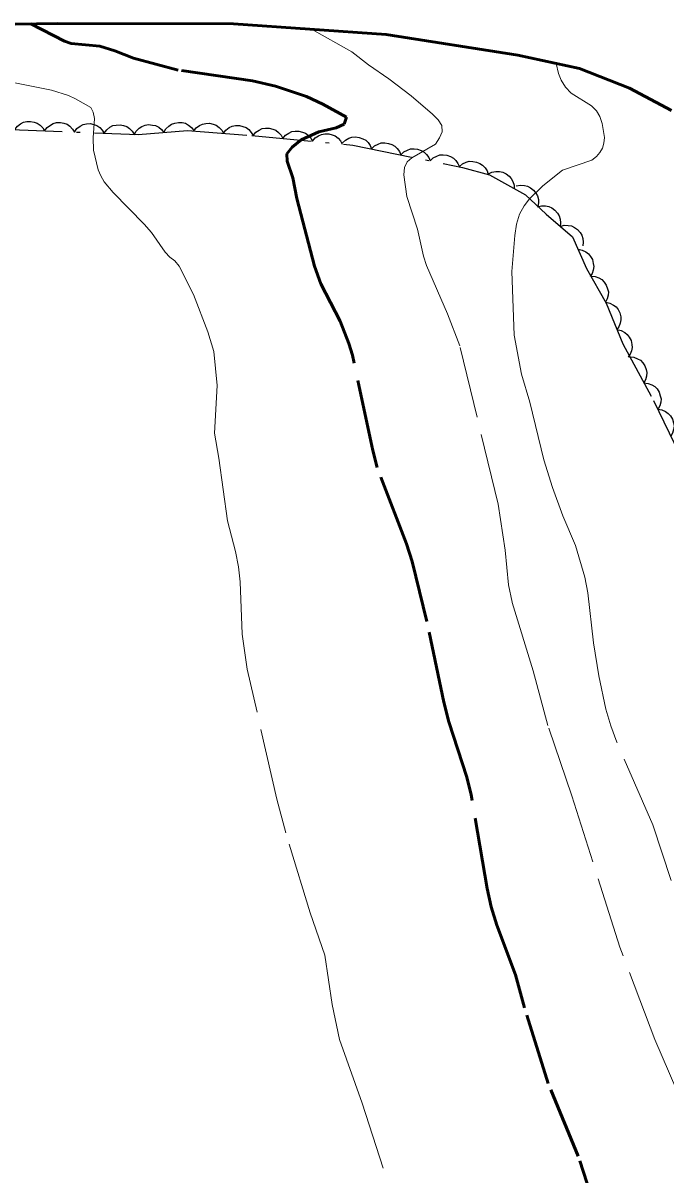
# Model space of a CAD drawing. Extents: x 355726 to 357533, y 5103782 to 5105258.
# Drawn here: x 356307.4 to 356339.7, y 5104773.8 to 5104831.7 of the extents above; entities that cross this region are included whole.
import ezdxf

# ---------------------------------------------------------------- set-up
doc = ezdxf.new("R2010")
doc.units = 0
doc.header["$LTSCALE"] = 0.6
doc.linetypes.add('DOT_DASHED', pattern=[7.7, 5, -1.2, 0.3, -1.2])
doc.linetypes.add('LONG_DASHED', pattern=[7.5, 6, -1.5])
for name, color, linetype, lineweight in [('1', 7, 'LONG_DASHED', 53), ('2', 7, 'LONG_DASHED', 13), ('21', 7, 'LONG_DASHED', 35), ('44', 7, 'Continuous', 25)]:
    doc.layers.add(name, color=color, linetype=linetype, lineweight=lineweight)

msp = doc.modelspace()

# ---------------------------------------------------------------- linework, layer by layer
at = {"layer": '1'}
for points in [[(356328.55, 5104797.55), (356327.7, 5104801.61), (356326.96, 5104804.62), (356326.68, 5104805.51), (356325.2, 5104809.34), (356324.98, 5104810.2), (356323.96, 5104814.99), (356323.77, 5104815.59), (356323.33, 5104816.71), (356322.36, 5104818.59), (356322.04, 5104819.48), (356321.16, 5104822.88), (356320.96, 5104823.91), (356320.67, 5104824.76), (356320.66, 5104825.13), (356320.93, 5104825.46), (356321.38, 5104825.83), (356322.26, 5104826.23), (356323.13, 5104826.43), (356323.54, 5104826.62), (356323.65, 5104826.96), (356322.46, 5104827.62), (356321.65, 5104828), (356320.09, 5104828.53), (356318.93, 5104828.8), (356315.19, 5104829.33), (356312.95, 5104829.94), (356312.01, 5104830.3), (356311.26, 5104830.53), (356309.82, 5104830.67), (356309.48, 5104830.78), (356307.78, 5104831.66)], [(356340.04, 5104755.94), (356339.71, 5104756.9), (356339.44, 5104757.88), (356338.6, 5104761.51), (356338.41, 5104762.4), (356338.14, 5104764.21), (356337.72, 5104766.15), (356336.5, 5104771.05), (356335.3, 5104774.72), (356333.79, 5104778.37), (356332.61, 5104782.18), (356332.15, 5104783.84), (356331.22, 5104786.34), (356330.93, 5104787.25), (356330.72, 5104788.17), (356329.92, 5104792.88), (356329.7, 5104793.78), (356328.8, 5104796.55), (356328.55, 5104797.55)]]:
    msp.add_lwpolyline(points, dxfattribs=at)
at = {"layer": '2'}
for points in [[(356340.26, 5104778.01), (356339.15, 5104780.58), (356337.4, 5104785.23), (356334.99, 5104792.83), (356333.78, 5104796.38), (356333.04, 5104799.12), (356331.98, 5104802.58), (356331.8, 5104803.45), (356331.63, 5104805.19), (356331.28, 5104807.51), (356329.35, 5104815.47), (356328.74, 5104817.08), (356327.67, 5104819.5), (356327.52, 5104819.98), (356327.22, 5104821.33), (356326.69, 5104822.97), (356326.54, 5104824.07), (356326.57, 5104824.43), (356326.71, 5104824.72), (356326.94, 5104824.92), (356328.13, 5104825.61), (356328.33, 5104825.92), (356328.46, 5104826.23), (356328.44, 5104826.55), (356328.27, 5104826.84), (356327.98, 5104827.12), (356326.91, 5104828.04), (356325.78, 5104828.9), (356324.76, 5104829.59), (356323.93, 5104830.26), (356321.89, 5104831.4)], [(356339.98, 5104788.58), (356339.05, 5104791.38), (356337.25, 5104795.53), (356336.94, 5104796.36), (356336.69, 5104797.2), (356336.34, 5104798.87), (356336.08, 5104800.53), (356335.78, 5104803.05), (356335.63, 5104803.84), (356335.16, 5104805.42), (356334.53, 5104806.91), (356334.01, 5104808.34), (356333.57, 5104809.73), (356332.88, 5104812.63), (356332.46, 5104814.05), (356332.08, 5104816.01), (356331.96, 5104819.2), (356332.12, 5104821.01), (356332.21, 5104821.59), (356332.36, 5104822.09), (356332.58, 5104822.51), (356332.86, 5104822.86), (356333.52, 5104823.51), (356334.52, 5104824.3), (356335.99, 5104824.8), (356336.23, 5104824.99), (356336.39, 5104825.19), (356336.53, 5104825.41), (356336.59, 5104825.66), (356336.62, 5104825.94), (356336.5, 5104826.65), (356336.39, 5104827), (356336.22, 5104827.29), (356335.97, 5104827.53), (356334.95, 5104828.17), (356334.66, 5104828.47), (356334.45, 5104828.82), (356334.31, 5104829.17), (356334.2, 5104829.67)], [(356326.88, 5104769.83), (356324.44, 5104777.38), (356323.3, 5104780.59), (356322.94, 5104782.34), (356322.56, 5104784.82), (356321.83, 5104786.96), (356320.6, 5104790.98), (356320.15, 5104792.66), (356318.67, 5104799.2), (356318.41, 5104800.96), (356318.31, 5104803.59), (356318.22, 5104804.36), (356318.07, 5104805.12), (356317.67, 5104806.67), (356317.24, 5104809.82), (356317.02, 5104811.07), (356317.16, 5104813.47), (356316.98, 5104815.18), (356316.68, 5104816.17), (356315.96, 5104818.05), (356315.25, 5104819.47), (356315.03, 5104819.74), (356314.77, 5104819.93), (356314.54, 5104820.18), (356313.85, 5104821.17), (356313.49, 5104821.58), (356311.93, 5104823.17), (356311.48, 5104823.72), (356311.31, 5104824.01), (356311.17, 5104824.32), (356310.94, 5104825.3), (356310.92, 5104825.92), (356310.98, 5104826.9), (356310.92, 5104827.21), (356310.8, 5104827.45), (356310.04, 5104827.88), (356309.68, 5104828.05), (356308.83, 5104828.33), (356305.78, 5104828.94)]]:
    msp.add_lwpolyline(points, dxfattribs=at)
at = {"layer": '21', "linetype": 'Continuous', "lineweight": 53}
msp.add_lwpolyline([(356340, 5104827.3), (356337.89, 5104828.42), (356335.37, 5104829.41), (356332.27, 5104830.09), (356325.65, 5104831.13), (356317.98, 5104831.66), (356309.12, 5104831.68), (356300.59, 5104831.55), (356296.38, 5104831.65), (356288.73, 5104831.7), (356280.12, 5104830.78), (356270.55, 5104829.79), (356261.8, 5104828.33), (356252.8, 5104826.47)], dxfattribs=at)
at = {"layer": '44'}
for points in [[(356306.98, 5104826.34), (356307.11, 5104826.51), (356307.27, 5104826.63), (356307.41, 5104826.71), (356307.58, 5104826.75), (356307.77, 5104826.75), (356307.96, 5104826.72), (356308.11, 5104826.67), (356308.25, 5104826.56), (356308.39, 5104826.43), (356308.48, 5104826.28)], [(356308.48, 5104826.28), (356308.6, 5104826.45), (356308.77, 5104826.57), (356308.91, 5104826.65), (356309.08, 5104826.69), (356309.27, 5104826.7), (356309.45, 5104826.66), (356309.61, 5104826.61), (356309.75, 5104826.51), (356309.88, 5104826.37), (356309.98, 5104826.22)], [(356309.98, 5104826.22), (356310.1, 5104826.39), (356310.27, 5104826.51), (356310.41, 5104826.59), (356310.58, 5104826.63), (356310.77, 5104826.64), (356310.95, 5104826.6), (356311.11, 5104826.55), (356311.25, 5104826.45), (356311.38, 5104826.32), (356311.48, 5104826.16)], [(356314.47, 5104826.2), (356314.58, 5104826.38), (356314.72, 5104826.52), (356314.86, 5104826.62), (356315.02, 5104826.67), (356315.21, 5104826.7), (356315.4, 5104826.69), (356315.56, 5104826.66), (356315.71, 5104826.57), (356315.86, 5104826.45), (356315.97, 5104826.31)], [(356315.97, 5104826.27), (356316.1, 5104826.43), (356316.27, 5104826.55), (356316.41, 5104826.62), (356316.59, 5104826.65), (356316.77, 5104826.66), (356316.96, 5104826.61), (356317.11, 5104826.56), (356317.25, 5104826.45), (356317.38, 5104826.31), (356317.47, 5104826.16)], [(356311.48, 5104826.16), (356311.6, 5104826.33), (356311.76, 5104826.46), (356311.91, 5104826.54), (356312.08, 5104826.57), (356312.27, 5104826.58), (356312.45, 5104826.54), (356312.61, 5104826.49), (356312.75, 5104826.39), (356312.88, 5104826.26), (356312.98, 5104826.11)], [(356312.98, 5104826.08), (356313.08, 5104826.27), (356313.23, 5104826.41), (356313.36, 5104826.5), (356313.53, 5104826.56), (356313.71, 5104826.59), (356313.9, 5104826.57), (356314.06, 5104826.54), (356314.22, 5104826.46), (356314.36, 5104826.34), (356314.47, 5104826.2)], [(356317.47, 5104826.16), (356317.59, 5104826.32), (356317.76, 5104826.44), (356317.91, 5104826.51), (356318.08, 5104826.54), (356318.27, 5104826.55), (356318.45, 5104826.5), (356318.61, 5104826.44), (356318.74, 5104826.34), (356318.87, 5104826.2), (356318.96, 5104826.05)], [(356318.96, 5104826.04), (356319.09, 5104826.21), (356319.26, 5104826.32), (356319.41, 5104826.39), (356319.59, 5104826.42), (356319.77, 5104826.42), (356319.96, 5104826.37), (356320.11, 5104826.31), (356320.24, 5104826.2), (356320.37, 5104826.06), (356320.45, 5104825.9)], [(356320.45, 5104825.9), (356320.59, 5104826.06), (356320.76, 5104826.17), (356320.91, 5104826.25), (356321.08, 5104826.27), (356321.26, 5104826.27), (356321.45, 5104826.22), (356321.6, 5104826.16), (356321.74, 5104826.05), (356321.86, 5104825.91), (356321.95, 5104825.76)], [(356321.95, 5104825.76), (356322.08, 5104825.92), (356322.25, 5104826.03), (356322.4, 5104826.1), (356322.57, 5104826.13), (356322.76, 5104826.13), (356322.94, 5104826.08), (356323.09, 5104826.02), (356323.23, 5104825.91), (356323.35, 5104825.77), (356323.44, 5104825.61)], [(356323.45, 5104825.67), (356323.6, 5104825.81), (356323.78, 5104825.91), (356323.93, 5104825.96), (356324.11, 5104825.97), (356324.29, 5104825.95), (356324.47, 5104825.88), (356324.62, 5104825.81), (356324.74, 5104825.69), (356324.85, 5104825.54), (356324.92, 5104825.37)], [(356324.92, 5104825.37), (356325.07, 5104825.52), (356325.25, 5104825.61), (356325.4, 5104825.67), (356325.58, 5104825.68), (356325.76, 5104825.65), (356325.94, 5104825.59), (356326.09, 5104825.51), (356326.21, 5104825.39), (356326.32, 5104825.24), (356326.39, 5104825.07)], [(356326.39, 5104825.07), (356326.54, 5104825.22), (356326.72, 5104825.31), (356326.87, 5104825.37), (356327.05, 5104825.38), (356327.23, 5104825.35), (356327.41, 5104825.29), (356327.56, 5104825.21), (356327.68, 5104825.09), (356327.79, 5104824.94), (356327.86, 5104824.77)], [(356327.86, 5104824.77), (356328.01, 5104824.92), (356328.19, 5104825.01), (356328.34, 5104825.07), (356328.52, 5104825.08), (356328.7, 5104825.06), (356328.88, 5104824.99), (356329.03, 5104824.91), (356329.15, 5104824.79), (356329.26, 5104824.64), (356329.33, 5104824.47)], [(356329.33, 5104824.48), (356329.49, 5104824.62), (356329.67, 5104824.7), (356329.83, 5104824.75), (356330.01, 5104824.74), (356330.19, 5104824.71), (356330.36, 5104824.63), (356330.5, 5104824.55), (356330.62, 5104824.42), (356330.72, 5104824.26), (356330.78, 5104824.09)], [(356330.79, 5104824.11), (356330.97, 5104824.2), (356331.17, 5104824.24), (356331.34, 5104824.24), (356331.51, 5104824.2), (356331.68, 5104824.12), (356331.83, 5104824), (356331.94, 5104823.89), (356332.02, 5104823.73), (356332.08, 5104823.55), (356332.09, 5104823.38)], [(356332.19, 5104823.51), (356332.4, 5104823.55), (356332.6, 5104823.53), (356332.76, 5104823.5), (356332.91, 5104823.42), (356333.06, 5104823.3), (356333.17, 5104823.15), (356333.26, 5104823.01), (356333.3, 5104822.83), (356333.31, 5104822.65), (356333.28, 5104822.47)], [(356333.26, 5104822.45), (356333.46, 5104822.51), (356333.66, 5104822.5), (356333.83, 5104822.47), (356333.98, 5104822.4), (356334.13, 5104822.29), (356334.26, 5104822.14), (356334.35, 5104822.01), (356334.4, 5104821.84), (356334.42, 5104821.65), (356334.4, 5104821.47)], [(356334.4, 5104821.47), (356334.6, 5104821.53), (356334.8, 5104821.52), (356334.96, 5104821.5), (356335.12, 5104821.42), (356335.27, 5104821.31), (356335.4, 5104821.17), (356335.49, 5104821.03), (356335.53, 5104820.86), (356335.56, 5104820.68), (356335.54, 5104820.5)], [(356335.3, 5104820.32), (356335.5, 5104820.28), (356335.68, 5104820.19), (356335.82, 5104820.1), (356335.93, 5104819.96), (356336.02, 5104819.8), (356336.06, 5104819.61), (356336.09, 5104819.45), (356336.06, 5104819.28), (356336, 5104819.1), (356335.9, 5104818.95)], [(356335.94, 5104818.97), (356336.15, 5104818.95), (356336.34, 5104818.88), (356336.49, 5104818.8), (356336.61, 5104818.67), (356336.71, 5104818.52), (356336.78, 5104818.34), (356336.82, 5104818.18), (356336.81, 5104818.01), (356336.76, 5104817.83), (356336.68, 5104817.66)], [(356336.69, 5104817.67), (356336.9, 5104817.62), (356337.07, 5104817.52), (356337.21, 5104817.43), (356337.31, 5104817.29), (356337.4, 5104817.12), (356337.44, 5104816.93), (356337.45, 5104816.77), (356337.42, 5104816.6), (356337.35, 5104816.43), (356337.25, 5104816.28)], [(356337.25, 5104816.28), (356337.46, 5104816.23), (356337.64, 5104816.13), (356337.77, 5104816.04), (356337.87, 5104815.9), (356337.96, 5104815.73), (356338, 5104815.54), (356338.02, 5104815.38), (356337.98, 5104815.21), (356337.92, 5104815.04), (356337.82, 5104814.89)], [(356337.89, 5104814.92), (356338.1, 5104814.9), (356338.29, 5104814.82), (356338.43, 5104814.74), (356338.55, 5104814.61), (356338.65, 5104814.46), (356338.72, 5104814.28), (356338.75, 5104814.12), (356338.74, 5104813.94), (356338.69, 5104813.76), (356338.61, 5104813.6)], [(356338.61, 5104813.6), (356338.82, 5104813.58), (356339, 5104813.51), (356339.15, 5104813.42), (356339.27, 5104813.3), (356339.37, 5104813.14), (356339.43, 5104812.96), (356339.47, 5104812.8), (356339.45, 5104812.63), (356339.41, 5104812.45), (356339.33, 5104812.29)], [(356339.3, 5104812.28), (356339.51, 5104812.25), (356339.7, 5104812.16), (356339.83, 5104812.07), (356339.95, 5104811.94), (356340.04, 5104811.78), (356340.1, 5104811.59), (356340.12, 5104811.43), (356340.1, 5104811.26), (356340.05, 5104811.08), (356339.96, 5104810.92)]]:
    msp.add_lwpolyline(points, dxfattribs=at)
at = {"layer": '44', "linetype": 'DOT_DASHED'}
msp.add_lwpolyline([(356306.37, 5104826.36), (356313.18, 5104826.1), (356315.66, 5104826.29), (356318.9, 5104826.05), (356323.98, 5104825.56), (356329.48, 5104824.44), (356330.85, 5104824.07), (356332.66, 5104823.06), (356333.69, 5104822.08), (356335.02, 5104820.94), (356335.72, 5104819.36), (356336.71, 5104817.62), (356337.54, 5104815.57), (356339.09, 5104812.72), (356341.18, 5104808.39)], dxfattribs=at)

doc.saveas('drawing.dxf')
